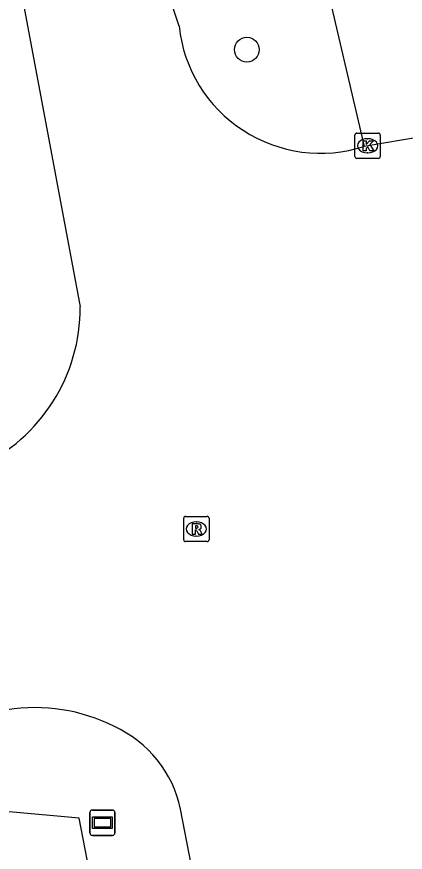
# Model space of a CAD drawing. Extents: x 162157 to 163165, y 378998 to 380775.
# Drawn here: x 162581.07 to 162596.43, y 380003.63 to 380036.67 of the extents above; entities that cross this region are included whole.
import ezdxf

# ---------------------------------------------------------------- set-up
doc = ezdxf.new("R2010")
doc.units = 0
for name, color, linetype in [('IMGEO_Boom', 7, 'Continuous'), ('IMGEO_Gemengd_bos', 7, 'Continuous'), ('IMGEO_Kolk', 7, 'Continuous'), ('IMGEO_Naaldbos', 7, 'Continuous'), ('IMGEO_Rijbaan_lokaal_gesloten', 7, 'Continuous'), ('IMGEO_Rioolput', 7, 'Continuous'), ('IMGEO_Straatnaambord', 7, 'Continuous')]:
    doc.layers.add(name, color=color, linetype=linetype)

msp = doc.modelspace()

# ---------------------------------------------------------------- linework, layer by layer
at = {"layer": 'IMGEO_Boom'}
msp.add_circle((162590.168, 380035.369), 0.489, dxfattribs=at)
at = {"layer": 'IMGEO_Gemengd_bos'}
msp.add_lwpolyline([(162599.973, 379920.008), (162583.543, 380004.974), (162572.896, 380005.939)], dxfattribs=at)
at = {"layer": 'IMGEO_Kolk'}
for p, q in [((162594.44, 380031.14), (162594.44, 380031.992)), ((162594.515, 380032.066), (162595.367, 380032.066)), ((162594.928, 380031.846), (162594.953, 380031.846)), ((162595.441, 380031.992), (162595.441, 380031.14)), ((162594.951, 380031.286), (162594.926, 380031.286)), ((162595.367, 380031.066), (162594.515, 380031.066))]:
    msp.add_line(p, q, dxfattribs=at)
for points in [[(162594.44, 380031.14), (162594.44, 380031.992)], [(162594.515, 380032.066), (162595.367, 380032.066)], [(162595.441, 380031.992), (162595.441, 380031.14)], [(162594.761, 380031.766), (162594.884, 380031.766), (162594.884, 380031.615), (162595.014, 380031.766), (162595.178, 380031.766), (162595.032, 380031.615), (162595.185, 380031.366), (162595.033, 380031.366), (162594.948, 380031.53), (162594.884, 380031.463), (162594.884, 380031.366), (162594.761, 380031.366), (162594.761, 380031.766)], [(162595.367, 380031.066), (162594.515, 380031.066)]]:
    msp.add_lwpolyline(points, dxfattribs=at)
for centre, start, end in [((162594.517, 380031.99), 91.552, 178.448), ((162594.517, 380031.99), 91.552, 178.448), ((162595.365, 380031.99), 1.552, 88.448), ((162595.365, 380031.99), 1.552, 88.448), ((162594.517, 380031.142), 181.552, 268.448), ((162594.517, 380031.142), 181.552, 268.448), ((162595.365, 380031.142), 271.552, 358.448), ((162595.365, 380031.142), 271.552, 358.448)]:
    msp.add_arc(centre, 0.0765, start, end, dxfattribs=at)
for centre, major_axis, ratio, start_param, end_param in [((162594.927, 380031.566), (-0.387, 0.002), 0.722429, 4.712389, 7.853982), ((162594.952, 380031.566), (-0.39, 0.002), 0.717154, 1.570796, 4.712389)]:
    msp.add_ellipse(centre, major_axis=major_axis, ratio=ratio, start_param=start_param, end_param=end_param, dxfattribs=at)
at = {"layer": 'IMGEO_Naaldbos'}
msp.add_lwpolyline([(162593.189, 380038.48), (162594.802, 380031.543)], dxfattribs=at)
at = {"layer": 'IMGEO_Rijbaan_lokaal_gesloten'}
for points in [[(162557.148, 380161.837), (162560.346, 380144.642), (162575.263, 380069.198), (162577.392, 380057.278), (162579.642, 380046.158), (162581.624, 380035.618), (162583.583, 380025.203)], [(162587.49, 380036.291), (162586.952, 380037.951), (162585.484, 380045.475), (162580.561, 380070.692), (162577.654, 380085.891), (162574.757, 380102.003), (162564.808, 380151.789), (162563.225, 380159.104)], [(162625.256, 379995.779), (162625.246, 380015.195), (162625.426, 380015.794), (162624.152, 380021.094), (162621.585, 380034.774), (162621.086, 380036.655), (162605.715, 380033.611), (162603.357, 380032.993), (162594.802, 380031.543)], [(162603.825, 379921.155), (162601.656, 379933.37), (162597.16, 379955.733), (162587.547, 380005.336)]]:
    msp.add_lwpolyline(points, dxfattribs=at)
for centre, radius, start, end in [((162593.078, 380036.893), 5.621, 186.1462, 287.859), ((162576.637, 380025.166), 6.946, 294.9585, 0.3019), ((162581.795, 380002.438), 6.913, 63.0208, 99.17), ((162583.005, 380004.375), 4.643, 11.9507, 65.4887)]:
    msp.add_arc(centre, radius, start, end, dxfattribs=at)
at = {"layer": 'IMGEO_Rioolput'}
for p, q in [((162587.672, 380015.987), (162587.672, 380016.839)), ((162587.747, 380016.913), (162588.599, 380016.913)), ((162588.16, 380016.693), (162588.185, 380016.693)), ((162588.673, 380016.839), (162588.673, 380015.987)), ((162588.183, 380016.133), (162588.158, 380016.133)), ((162588.599, 380015.913), (162587.747, 380015.913))]:
    msp.add_line(p, q, dxfattribs=at)
for points in [[(162587.672, 380015.987), (162587.672, 380016.839)], [(162587.747, 380016.913), (162588.599, 380016.913)], [(162588.673, 380016.839), (162588.673, 380015.987)], [(162588.261, 380016.611), (162588.009, 380016.613), (162588.009, 380016.213)], [(162588.009, 380016.213), (162588.133, 380016.213), (162588.133, 380016.375), (162588.144, 380016.375)], [(162588.187, 380016.532), (162588.133, 380016.532), (162588.133, 380016.451)], [(162588.133, 380016.451), (162588.185, 380016.451)], [(162588.191, 380016.346), (162588.262, 380016.213), (162588.402, 380016.213), (162588.337, 380016.339)], [(162588.599, 380015.913), (162587.747, 380015.913)]]:
    msp.add_lwpolyline(points, dxfattribs=at)
for centre, radius, start, end in [((162587.749, 380016.837), 0.0765, 91.552, 178.448), ((162587.749, 380016.837), 0.0765, 91.552, 178.448), ((162588.597, 380016.837), 0.0765, 1.552, 88.448), ((162588.597, 380016.837), 0.0765, 1.552, 88.448), ((162588.143, 380016.322), 0.0533, 26.0293, 88.6989), ((162588.169, 380016.64), 0.19, 274.7715, 282.9687), ((162588.193, 380016.436), 0.0964, 77.0061, 93.1865), ((162588.207, 380016.493), 0.0378, 276.6634, 79.6772), ((162588.26, 380016.501), 0.109, 350.3612, 89.416), ((162588.258, 380016.501), 0.112, 277.5842, 350.9817), ((162588.242, 380016.286), 0.108, 29.5134, 73.7905), ((162587.749, 380015.989), 0.0765, 181.552, 268.448), ((162587.749, 380015.989), 0.0765, 181.552, 268.448), ((162588.597, 380015.989), 0.0765, 271.552, 358.448), ((162588.597, 380015.989), 0.0765, 271.552, 358.448)]:
    msp.add_arc(centre, radius, start, end, dxfattribs=at)
for centre, major_axis, ratio, start_param, end_param in [((162588.159, 380016.413), (-0.387, 0.002), 0.722429, 4.712389, 7.853982), ((162588.184, 380016.413), (-0.39, 0.002), 0.717154, 1.570796, 4.712389)]:
    msp.add_ellipse(centre, major_axis=major_axis, ratio=ratio, start_param=start_param, end_param=end_param, dxfattribs=at)
at = {"layer": 'IMGEO_Straatnaambord'}
for p, q in [((162583.962, 380004.396), (162583.962, 380005.196)), ((162583.962, 380005.196), (162583.962, 380004.396)), ((162584.062, 380005.296), (162584.852, 380005.296)), ((162584.852, 380005.296), (162584.062, 380005.296)), ((162584.952, 380005.196), (162584.952, 380004.396)), ((162584.952, 380004.396), (162584.952, 380005.196)), ((162584.852, 380004.296), (162584.062, 380004.296)), ((162584.062, 380004.296), (162584.852, 380004.296))]:
    msp.add_line(p, q, dxfattribs=at)
for points in [[(162584.063, 380005.028), (162584.851, 380005.028), (162584.851, 380004.564), (162584.063, 380004.564), (162584.063, 380005.028)], [(162584.128, 380004.963), (162584.128, 380004.629), (162584.786, 380004.629), (162584.786, 380004.963), (162584.128, 380004.963)]]:
    msp.add_lwpolyline(points, dxfattribs=at)
for centre, start, end in [((162584.062, 380005.196), 90, 180), ((162584.062, 380005.196), 90, 180), ((162584.852, 380005.196), 0, 90), ((162584.852, 380005.196), 360, 90), ((162584.062, 380004.396), 180, 270), ((162584.062, 380004.396), 180, 270), ((162584.852, 380004.396), 270, 0), ((162584.852, 380004.396), 270, 0)]:
    msp.add_arc(centre, 0.1, start, end, dxfattribs=at)

doc.saveas('drawing.dxf')
